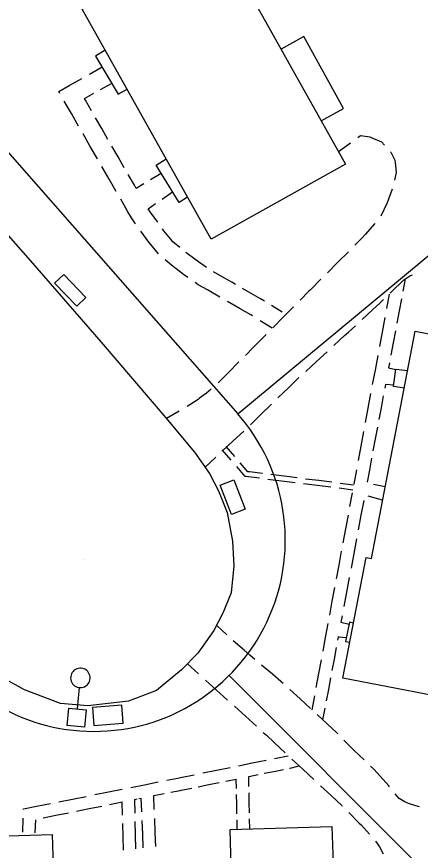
# Model space of a CAD drawing. Extents: x 2443269 to 2494951, y 591171 to 622130.
# Drawn here: x 2463031.8 to 2463137.2, y 604240.6 to 604458.5 of the extents above; entities that cross this region are included whole.
import ezdxf

# ---------------------------------------------------------------- set-up
doc = ezdxf.new("R2010")
doc.units = 0
for name, color, linetype in [('SURVEY - NON-TRANSPORTATION - Buildings', 7, 'Continuous'), ('SURVEY - NON-TRANSPORTATION - Features', 7, 'Continuous'), ('SURVEY - PROPERTY - Property Lines', 7, 'Continuous'), ('SURVEY - PROPERTY - ROW Lines', 7, 'Continuous'), ('SURVEY - TRANSPORTATION - Features', 7, 'Continuous'), ('SURVEY - TRANSPORTATION - Roads', 7, 'Continuous'), ('SURVEY - UTILITIES - Cable (Underground) with Text', 7, 'Continuous'), ('SURVEY - UTILITIES - Poles and Miscellaneous with Text', 7, 'Continuous')]:
    doc.layers.add(name, color=color, linetype=linetype)

# ---------------------------------------------------------------- blocks, each defined once
blk = doc.blocks.new('xlp')
at = {"layer": 'SURVEY - UTILITIES - Cable (Underground) with Text'}
for p, q in [((-2.285, -2.285), (-2.285, 2.285)), ((-2.285, 2.285), (-2.285, 2.285)), ((-2.285, 2.285), (2.285, 2.285)), ((2.285, 2.285), (2.285, -2.285)), ((9.374, 2.317), (9.033, 2.131)), ((9.74, 2.449), (9.374, 2.317)), ((9.374, 2.317), (9.374, 2.317)), ((10.122, 2.523), (9.74, 2.449)), ((9.74, 2.449), (9.74, 2.449)), ((10.511, 2.538), (10.122, 2.523)), ((10.122, 2.523), (10.122, 2.523)), ((10.897, 2.493), (10.511, 2.538)), ((10.511, 2.538), (10.511, 2.538)), ((11.272, 2.39), (10.897, 2.493)), ((10.897, 2.493), (10.897, 2.493)), ((11.627, 2.231), (11.272, 2.39)), ((11.272, 2.39), (11.272, 2.39)), ((11.953, 2.02), (11.627, 2.231)), ((11.627, 2.231), (11.627, 2.231)), ((2.285, 0), (7.873, 0)), ((7.94, 0.578), (7.881, 0.194)), ((7.881, 0.194), (7.881, 0.194)), ((7.881, 0.194), (7.881, -0.194)), ((8.058, 0.949), (7.94, 0.578)), ((7.94, 0.578), (7.94, 0.578)), ((8.23, 1.297), (8.058, 0.949)), ((8.058, 0.949), (8.058, 0.949)), ((8.454, 1.616), (8.23, 1.297)), ((8.23, 1.297), (8.23, 1.297)), ((8.724, 1.896), (8.454, 1.616)), ((8.454, 1.616), (8.454, 1.616)), ((9.033, 2.131), (8.724, 1.896)), ((8.724, 1.896), (8.724, 1.896)), ((9.033, 2.131), (9.033, 2.131)), ((12.244, 1.761), (11.953, 2.02)), ((11.953, 2.02), (11.953, 2.02)), ((12.491, 1.461), (12.244, 1.761)), ((12.244, 1.761), (12.244, 1.761)), ((12.69, 1.127), (12.491, 1.461)), ((12.491, 1.461), (12.491, 1.461)), ((12.835, 0.766), (12.69, 1.127)), ((12.69, 1.127), (12.69, 1.127)), ((12.924, 0.387), (12.835, 0.766)), ((12.835, 0.766), (12.835, 0.766)), ((12.953, 0), (12.924, 0.387)), ((12.924, 0.387), (12.924, 0.387)), ((12.924, -0.387), (12.953, 0)), ((7.881, -0.194), (7.881, -0.194)), ((7.881, -0.194), (7.94, -0.578)), ((7.94, -0.578), (7.94, -0.578)), ((7.94, -0.578), (8.058, -0.949)), ((8.058, -0.949), (8.058, -0.949)), ((8.058, -0.949), (8.23, -1.297)), ((8.23, -1.297), (8.23, -1.297)), ((8.23, -1.297), (8.454, -1.616)), ((8.454, -1.616), (8.454, -1.616)), ((8.454, -1.616), (8.724, -1.896)), ((8.724, -1.896), (8.724, -1.896)), ((8.724, -1.896), (9.033, -2.131)), ((9.033, -2.131), (9.033, -2.131)), ((9.033, -2.131), (9.374, -2.317)), ((11.627, -2.231), (11.953, -2.02)), ((11.953, -2.02), (12.244, -1.761)), ((11.953, -2.02), (11.953, -2.02)), ((12.244, -1.761), (12.491, -1.461)), ((12.244, -1.761), (12.244, -1.761)), ((12.491, -1.461), (12.69, -1.127)), ((12.491, -1.461), (12.491, -1.461)), ((12.69, -1.127), (12.835, -0.766)), ((12.69, -1.127), (12.69, -1.127)), ((12.835, -0.766), (12.924, -0.387)), ((12.835, -0.766), (12.835, -0.766)), ((12.924, -0.387), (12.924, -0.387)), ((2.285, -2.285), (-2.285, -2.285)), ((-2.285, -2.285), (-2.285, -2.285)), ((2.285, -2.285), (2.285, -2.285)), ((9.374, -2.317), (9.374, -2.317)), ((9.374, -2.317), (9.74, -2.449)), ((9.74, -2.449), (9.74, -2.449)), ((9.74, -2.449), (10.122, -2.523)), ((10.122, -2.523), (10.122, -2.523)), ((10.122, -2.523), (10.511, -2.538)), ((10.511, -2.538), (10.897, -2.493)), ((10.511, -2.538), (10.511, -2.538)), ((10.897, -2.493), (11.272, -2.39)), ((10.897, -2.493), (10.897, -2.493)), ((11.272, -2.39), (11.627, -2.231)), ((11.272, -2.39), (11.272, -2.39)), ((11.627, -2.231), (11.627, -2.231))]:
    blk.add_line(p, q, dxfattribs=at)

msp = doc.modelspace()

# ---------------------------------------------------------------- linework, layer by layer
at = {"layer": 'SURVEY - NON-TRANSPORTATION - Buildings'}
for points in [[(2463082.619, 604400.324), (2463048.889, 604460.498), (2463083.948, 604480.15), (2463117.678, 604419.976)], [(2463116.966, 604285.626), (2463123.065, 604317.194), (2463124.427, 604316.932), (2463135.89, 604376.275), (2463183.285, 604367.119), (2463177.973, 604339.628), (2463179.512, 604339.33), (2463173.282, 604307.079), (2463181.697, 604305.455), (2463175.677, 604274.284)], [(2463012.003, 604234.199), (2463015.05, 604234.291), (2463014.755, 604244.022), (2463041.061, 604244.819), (2463041.651, 604225.301), (2463088.095, 604226.705), (2463087.508, 604246.066), (2463114.125, 604246.869), (2463114.42, 604237.109), (2463117.061, 604237.188), (2463118.607, 604186.148), (2463092.964, 604185.373), (2463093.495, 604167.808), (2463065.844, 604166.971), (2463066.172, 604156.151), (2463042.15, 604155.426), (2463041.829, 604166.085), (2463039.545, 604166.017), (2463039.345, 604172.591), (2463014.378, 604171.837), (2463014.01, 604183.996), (2463013.522, 604183.979)]]:
    msp.add_lwpolyline(points, close=True, dxfattribs=at)
at = {"layer": 'SURVEY - NON-TRANSPORTATION - Features'}
for points in [[(2463111.34, 604431.282), (2463117.183, 604434.507), (2463106.812, 604453.286), (2463100.851, 604449.992)], [(2463054.932, 604449.714), (2463052.413, 604448.217), (2463058.341, 604438.24), (2463060.611, 604439.589)], [(2463076.441, 604411.344), (2463074.233, 604409.976), (2463068.207, 604419.687), (2463070.848, 604421.324)], [(2463133.029, 604361.459), (2463130.188, 604361.82), (2463130.775, 604366.42), (2463133.908, 604366.019)], [(2463119.752, 604300.042), (2463118.685, 604300.255), (2463117.678, 604295.252), (2463118.784, 604295.029)]]:
    msp.add_lwpolyline(points, dxfattribs=at)
for points in [[(2463044.096, 604391.16), (2463049.873, 604385.12), (2463047.468, 604382.821), (2463041.691, 604388.861)], [(2463087.878, 604328.424), (2463084.972, 604336.108), (2463088.521, 604337.45), (2463091.428, 604329.766)], [(2463051.96, 604273.244), (2463059.601, 604273.861), (2463059.224, 604278.549), (2463051.583, 604277.932)]]:
    msp.add_lwpolyline(points, close=True, dxfattribs=at)
at = {"layer": 'SURVEY - PROPERTY - Property Lines'}
for p, q in [((2463089.516, 604354.73), (2463191.13, 604439.187)), ((2463087.271, 604286.34), (2463320.503, 604052.889))]:
    msp.add_line(p, q, dxfattribs=at)
at = {"layer": 'SURVEY - PROPERTY - ROW Lines'}
for p, q in [((2463089.516, 604354.73), (2463089.516, 604354.73)), ((2463053.722, 604271.763), (2463053.722, 604271.763))]:
    msp.add_line(p, q, dxfattribs=at)
msp.add_lwpolyline([(2463024.858, 604428.334), (2463024.858, 604428.334), (2463089.516, 604354.73)], dxfattribs=at)
for start, end in [(272.02916, 41.29809), (142.76023, 272.02916)]:
    msp.add_arc((2463051.952, 604321.731), 50, start, end, dxfattribs=at)
at = {"layer": 'SURVEY - TRANSPORTATION - Features'}
for p, q in [((2463050.844, 604443.512), (2463054.109, 604445.36)), ((2463054.109, 604445.36), (2463054.109, 604445.36)), ((2463045.538, 604440.509), (2463048.803, 604442.357)), ((2463053.695, 604439.471), (2463056.53, 604441.075)), ((2463056.53, 604441.075), (2463056.53, 604441.075)), ((2463042.783, 604438.949), (2463045.538, 604440.509)), ((2463043.075, 604438.441), (2463042.783, 604438.949)), ((2463049.516, 604437.105), (2463051.924, 604438.468)), ((2463049.76, 604436.68), (2463049.516, 604437.105)), ((2463051.382, 604433.856), (2463049.76, 604436.68)), ((2463046.111, 604433.154), (2463044.243, 604436.407)), ((2463047.98, 604429.901), (2463046.111, 604433.154)), ((2463054.018, 604429.267), (2463052.396, 604432.091)), ((2463051.016, 604424.614), (2463049.148, 604427.867)), ((2463055.641, 604426.443), (2463054.018, 604429.267)), ((2463120.915, 604426.959), (2463121.622, 604427.466)), ((2463121.622, 604427.466), (2463123.987, 604427.076)), ((2463123.987, 604427.076), (2463124.536, 604426.842)), ((2463124.536, 604426.842), (2463127.075, 604425.763)), ((2463127.075, 604425.763), (2463127.819, 604424.947)), ((2463052.884, 604421.361), (2463051.016, 604424.614)), ((2463058.277, 604421.853), (2463056.654, 604424.677)), ((2463115.815, 604423.3), (2463118.954, 604425.552)), ((2463059.899, 604419.029), (2463058.277, 604421.853)), ((2463129.446, 604423.162), (2463129.509, 604423.093)), ((2463129.509, 604423.093), (2463130.582, 604420.983)), ((2463055.921, 604416.074), (2463054.052, 604419.327)), ((2463130.582, 604420.983), (2463130.725, 604419.588)), ((2463130.725, 604419.588), (2463130.91, 604417.788)), ((2463062.535, 604414.439), (2463060.913, 604417.264)), ((2463069.539, 604417.538), (2463066.743, 604415.868)), ((2463130.91, 604417.788), (2463130.452, 604415.786)), ((2463057.789, 604412.82), (2463055.921, 604416.074)), ((2463064.995, 604414.823), (2463063, 604413.631)), ((2463063, 604413.631), (2463062.535, 604414.439)), ((2463069.773, 604410.838), (2463072.508, 604412.758)), ((2463072.508, 604412.758), (2463072.508, 604412.758)), ((2463129.89, 604413.439), (2463128.544, 604409.874)), ((2463060.825, 604407.534), (2463058.957, 604410.787)), ((2463066.12, 604408.273), (2463068.064, 604409.638)), ((2463066.686, 604407.49), (2463066.12, 604408.273)), ((2463128.521, 604409.826), (2463126.858, 604406.339)), ((2463128.544, 604409.874), (2463128.521, 604409.826)), ((2463061.766, 604405.895), (2463060.825, 604407.534)), ((2463068.642, 604404.78), (2463066.686, 604407.49)), ((2463062.856, 604404.385), (2463061.766, 604405.895)), ((2463125.316, 604404.491), (2463122.773, 604401.582)), ((2463066.35, 604399.55), (2463064.229, 604402.485)), ((2463070.254, 604402.548), (2463069.865, 604403.087)), ((2463071.945, 604400.473), (2463070.254, 604402.548)), ((2463066.432, 604399.448), (2463066.35, 604399.55)), ((2463072.577, 604399.697), (2463071.945, 604400.473)), ((2463074.362, 604398.183), (2463072.577, 604399.697)), ((2463121.871, 604400.55), (2463120.112, 604398.783)), ((2463122.773, 604401.582), (2463121.871, 604400.55)), ((2463068.802, 604396.54), (2463066.432, 604399.448)), ((2463078.292, 604395.12), (2463075.985, 604396.87)), ((2463078.656, 604394.863), (2463078.292, 604395.12)), ((2463118.409, 604397.072), (2463115.684, 604394.333)), ((2463072.212, 604393.555), (2463070.54, 604394.973)), ((2463073.454, 604392.613), (2463072.212, 604393.555)), ((2463081.384, 604392.932), (2463078.656, 604394.863)), ((2463115.684, 604394.333), (2463112.959, 604391.595)), ((2463075.382, 604391.151), (2463073.454, 604392.613)), ((2463076.47, 604390.381), (2463075.382, 604391.151)), ((2463086.07, 604390.193), (2463083.169, 604391.851)), ((2463134.45, 604390.744), (2463135.125, 604391.041)), ((2463079.181, 604388.464), (2463078.384, 604389.027)), ((2463087.977, 604389.103), (2463086.07, 604390.193)), ((2463088.969, 604388.532), (2463087.977, 604389.103)), ((2463111.255, 604389.884), (2463108.53, 604387.145)), ((2463130.493, 604387.41), (2463132.01, 604388.895)), ((2463132.01, 604388.895), (2463132.891, 604389.756)), ((2463133.249, 604389.983), (2463132.653, 604386.796)), ((2463132.891, 604389.756), (2463134.45, 604390.744)), ((2463081.591, 604387.086), (2463079.181, 604388.464)), ((2463084.848, 604385.225), (2463081.591, 604387.086)), ((2463093.676, 604385.824), (2463090.779, 604387.491)), ((2463108.124, 604386.738), (2463105.81, 604384.401)), ((2463108.53, 604387.145), (2463108.124, 604386.738)), ((2463129.283, 604386.227), (2463130.493, 604387.41)), ((2463095.497, 604384.776), (2463093.676, 604385.824)), ((2463096.549, 604384.118), (2463095.497, 604384.776)), ((2463126.618, 604383.621), (2463127.578, 604384.56)), ((2463129.066, 604386.016), (2463128.362, 604382.231)), ((2463132.28, 604384.804), (2463131.684, 604381.617)), ((2463090.133, 604382.186), (2463086.881, 604384.057)), ((2463092.964, 604380.557), (2463090.133, 604382.186)), ((2463101.153, 604381.239), (2463098.319, 604383.011)), ((2463104.111, 604382.686), (2463101.393, 604379.941)), ((2463124.802, 604381.943), (2463126.618, 604383.621)), ((2463093.376, 604380.299), (2463092.964, 604380.557)), ((2463101.393, 604379.941), (2463098.674, 604377.196)), ((2463121.999, 604379.354), (2463124.802, 604381.943)), ((2463131.684, 604381.617), (2463131.088, 604378.43)), ((2463098.544, 604377.066), (2463095.364, 604379.056)), ((2463118.416, 604376.046), (2463120.247, 604377.737)), ((2463127.922, 604379.865), (2463127.218, 604376.079)), ((2463117.442, 604375.15), (2463118.416, 604376.046)), ((2463127.218, 604376.079), (2463126.513, 604372.294)), ((2463130.716, 604376.439), (2463130.119, 604373.252)), ((2463096.975, 604375.48), (2463094.257, 604372.735)), ((2463114.634, 604372.568), (2463117.442, 604375.15)), ((2463093.64, 604372.112), (2463091.537, 604369.991)), ((2463094.257, 604372.735), (2463093.64, 604372.112)), ((2463130.119, 604373.252), (2463129.523, 604370.065)), ((2463110.07, 604368.371), (2463112.879, 604370.953)), ((2463126.073, 604369.928), (2463125.369, 604366.142)), ((2463089.838, 604368.276), (2463087.118, 604365.532)), ((2463107.262, 604365.788), (2463110.07, 604368.371)), ((2463129.151, 604368.073), (2463128.905, 604366.761)), ((2463087.118, 604365.532), (2463084.873, 604363.267)), ((2463125.369, 604366.142), (2463124.665, 604362.357)), ((2463128.905, 604366.761), (2463130.765, 604366.341)), ((2463130.765, 604366.341), (2463130.765, 604366.341)), ((2463084.873, 604363.267), (2463084.372, 604362.815)), ((2463102.753, 604361.534), (2463104.588, 604363.329)), ((2463104.588, 604363.329), (2463105.507, 604364.174)), ((2463082.579, 604361.199), (2463081.373, 604360.111)), ((2463100.026, 604358.866), (2463102.753, 604361.534)), ((2463128.082, 604362.365), (2463127.897, 604361.378)), ((2463130.241, 604362.233), (2463128.082, 604362.365)), ((2463079.165, 604358.493), (2463076.357, 604356.638)), ((2463079.567, 604358.788), (2463079.165, 604358.493)), ((2463081.373, 604360.111), (2463079.567, 604358.788)), ((2463124.225, 604359.991), (2463123.521, 604356.205)), ((2463127.533, 604359.432), (2463126.951, 604356.319)), ((2463095.595, 604354.53), (2463098.322, 604357.198)), ((2463123.521, 604356.205), (2463122.817, 604352.42)), ((2463126.951, 604356.319), (2463126.369, 604353.207)), ((2463074.271, 604355.423), (2463070.913, 604353.513)), ((2463092.868, 604351.861), (2463095.595, 604354.53)), ((2463088.345, 604347.621), (2463091.138, 604350.22)), ((2463122.376, 604350.054), (2463121.672, 604346.268)), ((2463126.005, 604351.261), (2463125.423, 604348.148)), ((2463085.553, 604345.021), (2463088.345, 604347.621)), ((2463125.423, 604348.148), (2463124.841, 604345.035)), ((2463087.816, 604342.623), (2463085.49, 604345.334)), ((2463088.75, 604343.549), (2463086.487, 604346.187)), ((2463086.487, 604346.187), (2463086.487, 604346.187)), ((2463121.672, 604346.268), (2463120.968, 604342.483)), ((2463081.015, 604340.796), (2463083.807, 604343.396)), ((2463124.477, 604343.09), (2463123.894, 604339.977)), ((2463091.491, 604338.339), (2463089.27, 604340.928)), ((2463092.157, 604339.579), (2463090.165, 604341.901)), ((2463092.569, 604339.527), (2463092.157, 604339.579)), ((2463096.017, 604339.093), (2463092.569, 604339.527)), ((2463101.62, 604338.388), (2463098.172, 604338.822)), ((2463120.528, 604340.117), (2463119.824, 604336.331)), ((2463123.894, 604339.977), (2463123.312, 604336.864)), ((2463091.65, 604338.319), (2463091.491, 604338.339)), ((2463095.195, 604337.873), (2463091.65, 604338.319)), ((2463100.954, 604337.148), (2463097.41, 604337.594)), ((2463104.498, 604336.702), (2463100.954, 604337.148)), ((2463105.068, 604337.953), (2463101.62, 604338.388)), ((2463110.258, 604335.977), (2463106.714, 604336.423)), ((2463110.671, 604337.248), (2463107.223, 604337.682)), ((2463114.119, 604336.814), (2463110.671, 604337.248)), ((2463119.722, 604336.108), (2463116.274, 604336.542)), ((2463119.824, 604336.331), (2463119.824, 604336.331)), ((2463124.943, 604336.3), (2463128.062, 604335.75)), ((2463113.802, 604335.531), (2463110.258, 604335.977)), ((2463119.561, 604334.806), (2463116.017, 604335.252)), ((2463128.062, 604335.75), (2463128.062, 604335.75)), ((2463119.407, 604334.09), (2463118.738, 604330.49)), ((2463122.409, 604332.048), (2463121.694, 604328.225)), ((2463127.367, 604332.155), (2463123.622, 604333.205)), ((2463118.319, 604328.24), (2463117.65, 604324.64)), ((2463121.694, 604328.225), (2463120.979, 604324.402)), ((2463117.65, 604324.64), (2463116.98, 604321.041)), ((2463120.532, 604322.012), (2463119.817, 604318.189)), ((2463116.562, 604318.791), (2463115.892, 604315.191)), ((2463119.817, 604318.189), (2463119.102, 604314.366)), ((2463115.892, 604315.191), (2463115.223, 604311.591)), ((2463118.655, 604311.977), (2463117.94, 604308.154)), ((2463114.804, 604309.341), (2463114.135, 604305.741)), ((2463117.94, 604308.154), (2463117.225, 604304.331)), ((2463114.135, 604305.741), (2463113.465, 604302.141)), ((2463116.779, 604301.942), (2463116.464, 604300.262)), ((2463086.681, 604296.947), (2463084.004, 604299.497)), ((2463084.004, 604299.497), (2463084.004, 604299.497)), ((2463113.047, 604299.891), (2463112.377, 604296.291)), ((2463116.464, 604300.262), (2463118.59, 604299.779)), ((2463118.59, 604299.779), (2463118.59, 604299.779)), ((2463091.168, 604292.953), (2463088.371, 604295.371)), ((2463112.377, 604296.291), (2463111.708, 604292.691)), ((2463115.752, 604296.459), (2463115.582, 604295.549)), ((2463115.985, 604296.348), (2463115.752, 604296.459)), ((2463117.869, 604296.2), (2463115.985, 604296.348)), ((2463092.675, 604291.65), (2463091.168, 604292.953)), ((2463115.229, 604293.661), (2463114.664, 604290.641)), ((2463093.98, 604290.552), (2463092.675, 604291.65)), ((2463114.664, 604290.641), (2463114.099, 604287.62)), ((2463076.392, 604289.376), (2463079.273, 604286.767)), ((2463098.578, 604286.685), (2463095.748, 604289.065)), ((2463111.29, 604290.441), (2463110.62, 604286.841)), ((2463100.808, 604284.809), (2463098.578, 604286.685)), ((2463110.62, 604286.841), (2463109.951, 604283.241)), ((2463081.074, 604285.137), (2463083.956, 604282.528)), ((2463101.384, 604284.279), (2463100.808, 604284.809)), ((2463113.746, 604285.732), (2463113.181, 604282.712)), ((2463083.956, 604282.528), (2463086.837, 604279.919)), ((2463105.805, 604280.209), (2463103.085, 604282.713)), ((2463113.181, 604282.712), (2463112.616, 604279.691)), ((2463108.525, 604277.705), (2463105.805, 604280.209)), ((2463109.532, 604280.991), (2463108.863, 604277.391)), ((2463088.638, 604278.289), (2463091.519, 604275.68)), ((2463112.262, 604277.803), (2463111.697, 604274.783)), ((2463091.519, 604275.68), (2463094.4, 604273.071)), ((2463108.863, 604277.391), (2463108.863, 604277.391)), ((2463112.946, 604273.635), (2463110.225, 604276.14)), ((2463111.697, 604274.783), (2463111.697, 604274.783)), ((2463115.352, 604271.42), (2463112.946, 604273.635)), ((2463096.201, 604271.44), (2463096.999, 604270.718)), ((2463115.65, 604271.115), (2463115.352, 604271.42)), ((2463096.999, 604270.718), (2463099.054, 604268.801)), ((2463099.054, 604268.801), (2463101.896, 604266.15)), ((2463119.852, 604266.82), (2463117.266, 604269.463)), ((2463119.952, 604266.718), (2463119.852, 604266.82)), ((2463122.529, 604264.27), (2463119.952, 604266.718)), ((2463099.143, 604264.659), (2463102.718, 604265.383)), ((2463102.718, 604265.383), (2463102.718, 604265.383)), ((2463103.672, 604264.492), (2463106.515, 604261.841)), ((2463083.951, 604261.581), (2463087.526, 604262.305)), ((2463089.76, 604262.758), (2463093.334, 604263.482)), ((2463093.334, 604263.482), (2463096.909, 604264.206)), ((2463103.223, 604262.138), (2463105.546, 604262.745)), ((2463105.546, 604262.745), (2463105.546, 604262.745)), ((2463125.099, 604261.827), (2463124.204, 604262.678)), ((2463074.568, 604259.68), (2463078.142, 604260.404)), ((2463080.376, 604260.856), (2463083.951, 604261.581)), ((2463092.386, 604259.944), (2463094.899, 604260.452)), ((2463096.469, 604260.77), (2463098.981, 604261.279)), ((2463098.981, 604261.279), (2463101.493, 604261.788)), ((2463103.064, 604262.106), (2463103.223, 604262.138)), ((2463106.515, 604261.841), (2463109.357, 604259.19)), ((2463126.741, 604259.992), (2463125.099, 604261.827)), ((2463065.18, 604257.799), (2463068.756, 604258.515)), ((2463070.992, 604258.962), (2463073.863, 604259.537)), ((2463073.863, 604259.537), (2463074.568, 604259.68)), ((2463081.948, 604257.828), (2463084.68, 604258.382)), ((2463086.387, 604258.727), (2463089.119, 604259.281)), ((2463089.174, 604256.774), (2463089.119, 604259.281)), ((2463089.119, 604259.281), (2463089.119, 604259.281)), ((2463089.119, 604259.281), (2463089.119, 604259.281)), ((2463092.444, 604257.33), (2463092.386, 604259.944)), ((2463092.386, 604259.944), (2463092.386, 604259.944)), ((2463128.974, 604257.496), (2463126.741, 604259.992)), ((2463052.216, 604255.206), (2463055.792, 604255.921)), ((2463055.792, 604255.921), (2463059.368, 604256.637)), ((2463061.604, 604257.084), (2463065.18, 604257.799)), ((2463072.044, 604255.829), (2463074.509, 604256.322)), ((2463074.509, 604256.322), (2463074.777, 604256.376)), ((2463074.777, 604256.376), (2463077.509, 604256.929)), ((2463079.216, 604257.275), (2463081.948, 604257.828)), ((2463092.537, 604253.083), (2463092.48, 604255.697)), ((2463111.133, 604257.533), (2463113.975, 604254.881)), ((2463129.194, 604257.226), (2463128.974, 604257.496)), ((2463042.828, 604253.327), (2463046.404, 604254.043)), ((2463046.404, 604254.043), (2463049.98, 604254.758)), ((2463062.646, 604253.946), (2463063.293, 604254.076)), ((2463062.726, 604250.392), (2463062.646, 604253.946)), ((2463062.646, 604253.946), (2463062.646, 604253.946)), ((2463063.698, 604254.157), (2463064.345, 604254.287)), ((2463064.485, 604250.698), (2463064.345, 604254.287)), ((2463064.345, 604254.287), (2463064.345, 604254.287)), ((2463064.345, 604254.287), (2463064.345, 604254.287)), ((2463067.603, 604254.94), (2463070.336, 604255.487)), ((2463067.745, 604251.284), (2463067.603, 604254.94)), ((2463067.603, 604254.94), (2463067.603, 604254.94)), ((2463089.263, 604252.701), (2463089.208, 604255.208)), ((2463113.975, 604254.881), (2463116.694, 604252.345)), ((2463131.674, 604254.182), (2463130.654, 604255.434)), ((2463132.944, 604253.441), (2463131.674, 604254.182)), ((2463033.616, 604251.298), (2463033.623, 604251.486)), ((2463033.623, 604251.486), (2463037.016, 604252.164)), ((2463037.016, 604252.164), (2463040.592, 604252.88)), ((2463047.388, 604250.895), (2463050.696, 604251.556)), ((2463050.696, 604251.556), (2463054.003, 604252.218)), ((2463056.07, 604252.632), (2463059.378, 604253.293)), ((2463059.457, 604249.809), (2463059.378, 604253.293)), ((2463059.378, 604253.293), (2463059.378, 604253.293)), ((2463059.378, 604253.293), (2463059.378, 604253.293)), ((2463089.318, 604250.195), (2463089.263, 604252.701)), ((2463092.595, 604250.47), (2463092.537, 604253.083)), ((2463116.694, 604252.345), (2463116.813, 604252.226)), ((2463133.497, 604253.178), (2463132.944, 604253.441)), ((2463134.122, 604252.88), (2463133.497, 604253.178)), ((2463136.031, 604252.312), (2463134.122, 604252.88)), ((2463137.011, 604252.056), (2463136.031, 604252.312)), ((2463038.706, 604249.158), (2463042.014, 604249.819)), ((2463042.014, 604249.819), (2463045.321, 604250.481)), ((2463118.528, 604250.504), (2463121.271, 604247.751)), ((2463033.374, 604245.377), (2463033.523, 604249.021)), ((2463036.651, 604245.245), (2463036.789, 604248.616)), ((2463059.585, 604244.147), (2463059.506, 604247.632)), ((2463062.857, 604244.615), (2463062.776, 604248.17)), ((2463064.711, 604244.865), (2463064.572, 604248.454)), ((2463067.976, 604245.343), (2463067.834, 604248.999)), ((2463089.407, 604246.121), (2463089.352, 604248.628)), ((2463092.688, 604246.223), (2463092.631, 604248.837)), ((2463121.271, 604247.751), (2463121.746, 604247.273)), ((2463121.746, 604247.273), (2463123.9, 604244.889)), ((2463064.851, 604241.275), (2463064.711, 604244.865)), ((2463068.118, 604241.687), (2463067.976, 604245.343)), ((2463059.663, 604240.663), (2463059.585, 604244.147)), ((2463062.937, 604241.061), (2463062.857, 604244.615)), ((2463125.46, 604243.031), (2463126.517, 604241.564)), ((2463126.517, 604241.564), (2463127.517, 604239.741))]:
    msp.add_line(p, q, dxfattribs=at)
at = {"layer": 'SURVEY - TRANSPORTATION - Roads'}
for p, q in [((2463087.748, 604323.667), (2463087.748, 604323.667)), ((2463049.176, 604316.602), (2463049.176, 604316.602))]:
    msp.add_line(p, q, dxfattribs=at)
msp.add_lwpolyline([(2463027.692, 604403.529), (2463035.349, 604394.779), (2463053.823, 604373.411), (2463070.759, 604353.7), (2463078.233, 604344.681), (2463082.186, 604339.163), (2463084.506, 604334.576), (2463086.724, 604328.894), (2463088.193, 604321.397), (2463088.489, 604315.009), (2463087.77, 604307.899), (2463085.615, 604302.634), (2463083.285, 604298.096), (2463079.115, 604292.211), (2463074.87, 604287.788), (2463068.331, 604282.384), (2463061.002, 604279.635), (2463050.405, 604278.382), (2463043.203, 604279.008), (2463033.846, 604282.575), (2463028.223, 604285.737)], dxfattribs=at)

# ---------------------------------------------------------------- block references
at = {"layer": 'SURVEY - UTILITIES - Poles and Miscellaneous with Text', "rotation": 84.72872187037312}
msp.add_blockref('xlp', (2463047.478, 604275.334), dxfattribs=at)

doc.saveas('drawing.dxf')
